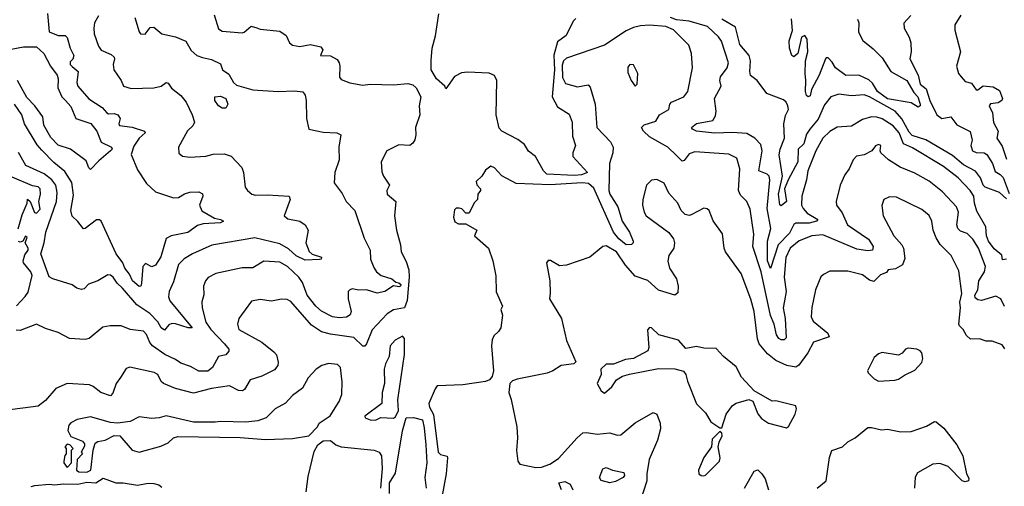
# Model space of a CAD drawing. Extents: x 1552294 to 1694791, y 811929 to 917222.
# Tile 326 of 643: x 1620262 to 1625722, y 877395 to 879983. Entities that reach past the tile are written whole.
import ezdxf

# ---------------------------------------------------------------- set-up
doc = ezdxf.new("R2010")
doc.units = 0

msp = doc.modelspace()

# ---------------------------------------------------------------- linework, layer by layer
at = {"layer": '0CON10XD'}
for points in [[(1621339.8, 880009.8), (1621365, 879932.2), (1621385, 879919.1), (1621495, 879910), (1621507, 879913), (1621545, 879947.7), (1621577.8, 879937.8), (1621595, 879930.9), (1621705, 879919.2), (1621740, 879895), (1621758.2, 879855), (1621775, 879842.3), (1621815, 879834.7), (1621875, 879846), (1621932.5, 879832.5), (1621943.8, 879815), (1621930, 879785), (1621985, 879782), (1622021.5, 879761.5), (1622033.8, 879743.8), (1622037.5, 879725), (1622035, 879663.3), (1622045, 879652), (1622092.7, 879632.7), (1622165, 879619.4), (1622205, 879625.5), (1622335, 879621.3), (1622415, 879628.5), (1622441.8, 879621.8), (1622460.6, 879605), (1622485.5, 879555), (1622477.3, 879505), (1622481.1, 879455), (1622456.5, 879385), (1622459.5, 879345), (1622453.6, 879316.4), (1622442.1, 879297.9), (1622425, 879285.8), (1622365, 879288.9), (1622297.5, 879255), (1622265.7, 879194.3), (1622269.2, 879139.2), (1622278.8, 879115), (1622313.3, 879065), (1622297.1, 879035), (1622299.4, 879015), (1622347.1, 878975), (1622339.5, 878895), (1622350.8, 878815), (1622372.9, 878735), (1622377.5, 878695), (1622405, 878642.5), (1622419.2, 878595), (1622421.2, 878555), (1622410, 878425), (1622395.5, 878384.5), (1622335, 878374.6), (1622299, 878351), (1622216.8, 878263.2), (1622184.7, 878185.3), (1622175, 878173.3), (1622165, 878171.8), (1622115, 878220.2), (1621985, 878238.3), (1621935, 878251.6), (1621879.7, 878289.7), (1621765, 878420.5), (1621745, 878430.9), (1621713.4, 878433.4), (1621657.6, 878422.4), (1621595, 878432.1), (1621547.8, 878422.2), (1621477.1, 878325), (1621470.5, 878295), (1621478, 878265), (1621603.8, 878193.8), (1621670.9, 878140.9), (1621685.6, 878125), (1621694.5, 878084.5), (1621693.5, 878065), (1621675, 878042.1), (1621605, 878005.4), (1621539.2, 877985), (1621507.6, 877932.4), (1621497.5, 877925), (1621475, 877927.5), (1621425, 877952.5), (1621325, 877937.7), (1621225, 877911.8), (1621125, 877937.9), (1621059.2, 877965), (1621046.5, 877976.5), (1621027.5, 878015), (1621007.3, 878027.3), (1620873.1, 878056.9), (1620851.4, 878048.6), (1620820.8, 877999.2), (1620797.7, 877965), (1620778.8, 877911.2), (1620765, 877897.8), (1620711.9, 877915), (1620669.3, 877949.3), (1620648.5, 877958.5), (1620525, 877966.4), (1620461.5, 877938.5), (1620405, 877870.3), (1620365, 877839.7), (1620180, 877815)], [(1620416.4, 880016.4), (1620425.6, 879915.6), (1620475, 879894.4), (1620514.4, 879894.4), (1620525, 879883.8), (1620542.2, 879825), (1620561.2, 879785), (1620556.1, 879763.9), (1620541.2, 879748.8), (1620542.5, 879735), (1620552.8, 879722.8), (1620585.3, 879695.3), (1620579, 879635), (1620584.6, 879614.6), (1620645, 879544.6), (1620720, 879495), (1620745.4, 879465.4), (1620755, 879460.6), (1620785, 879463.2), (1620806.9, 879455), (1620819.7, 879435), (1620811.8, 879405), (1620816.2, 879396.2), (1620885, 879385.9), (1620954.2, 879365), (1620958.1, 879355), (1620924.2, 879325.8), (1620895, 879280.8), (1620880.4, 879235), (1620915, 879150.5), (1620964.8, 879074.8), (1621015, 879028.6), (1621115, 878994.1), (1621143.2, 878996.8), (1621175, 879017.1), (1621205, 879026.5), (1621255, 879027.8), (1621275, 879018), (1621277.3, 879005), (1621258.9, 878955), (1621272.4, 878922.4), (1621341.5, 878881.5), (1621376.2, 878875), (1621392, 878865), (1621375, 878856), (1621279.1, 878850.9), (1621248.7, 878841.3), (1621195, 878803.4), (1621102.5, 878785), (1621075, 878770), (1621045, 878666.9), (1621015, 878621.4), (1620995, 878612.9), (1620959.3, 878630.7), (1620945, 878613.8), (1620937.9, 878522.1), (1620934.1, 878505.9), (1620925, 878503.8), (1620888.3, 878535), (1620871.7, 878571.7), (1620845.2, 878605), (1620833.5, 878635), (1620796, 878685), (1620712.8, 878865), (1620705, 878872.4), (1620687.1, 878872.9), (1620625, 878824), (1620615, 878822.5), (1620585, 878863.1), (1620553.2, 878893.2), (1620545.8, 878925), (1620560.5, 879010.5), (1620550.2, 879080.2), (1620511.5, 879141.5), (1620451.2, 879191.2), (1620385, 879258.9), (1620359.3, 879289.3), (1620289.3, 879405), (1620273.8, 879455), (1620232.9, 879515)], [(1620699.4, 880005), (1620676.1, 879965), (1620672.3, 879935), (1620675.5, 879905), (1620698.8, 879835), (1620714.4, 879814.4), (1620769.3, 879789.3), (1620785.7, 879775), (1620788.5, 879765), (1620779.6, 879735), (1620783.3, 879705), (1620823.8, 879645), (1620837.1, 879615), (1620880.9, 879600.9), (1621005.7, 879604.3), (1621046.6, 879613.4), (1621075, 879634), (1621085, 879630.8), (1621103.6, 879603.6), (1621155, 879562), (1621185.5, 879525.5), (1621219.2, 879455), (1621230.8, 879415), (1621221.4, 879395), (1621192.7, 879367.3), (1621142.9, 879275), (1621145, 879242.5), (1621165, 879226.7), (1621205, 879220), (1621295, 879226.5), (1621335, 879236.5), (1621395, 879238.1), (1621435, 879225.7), (1621493, 879163), (1621502.2, 879135), (1621512.9, 879055), (1621525.8, 879035), (1621550, 879015), (1621569.1, 879009.1), (1621635, 879012.3), (1621756, 879005), (1621762.5, 878985), (1621729.2, 878895), (1621748.3, 878878.3), (1621815, 878865.8), (1621845, 878846), (1621862, 878815), (1621854.1, 878774.1), (1621849.4, 878745), (1621867.6, 878697.6), (1621882.9, 878682.9), (1621935.6, 878665.6), (1621933.3, 878655), (1621925, 878652.2), (1621845, 878649.7), (1621795, 878672.6), (1621752.8, 878712.8), (1621705, 878739.1), (1621565, 878774), (1621326.8, 878733.2), (1621220.6, 878685), (1621173.2, 878656.8), (1621142, 878625), (1621115, 878529.2), (1621090.7, 878475), (1621086.4, 878446.4), (1621095, 878424.5), (1621218.1, 878275), (1621196.7, 878275), (1621125, 878296.8), (1621105, 878297.5), (1621089.3, 878290.7), (1621065, 878261.1), (1621047.1, 878275), (1621027.3, 878307.3), (1620984, 878354), (1620911, 878401), (1620832.9, 878495), (1620802.2, 878522.2), (1620780.9, 878555), (1620765, 878566.7), (1620751.1, 878568.9), (1620695.4, 878534.6), (1620643.7, 878516.3), (1620618.7, 878491.3), (1620605, 878486.4), (1620579.2, 878495), (1620552.9, 878512.9), (1620445, 878545.4), (1620425, 878556.5), (1620379.2, 878685), (1620398.1, 878745), (1620406.6, 878805), (1620465.9, 878975), (1620470.3, 879025), (1620461.9, 879065), (1620439.3, 879095), (1620397.6, 879127.6), (1620296.7, 879175), (1620255, 879245.6)], [(1623345, 879988.7), (1623330.7, 879975), (1623291.4, 879895), (1623245, 879859.2), (1623224.6, 879785.4), (1623228.4, 879705), (1623215.3, 879555), (1623245, 879498.7), (1623308.1, 879458.1), (1623324.7, 879415.3), (1623327.5, 879337.5), (1623344.3, 879285), (1623329.4, 879245), (1623329.4, 879225), (1623410, 879135), (1623377.1, 879122.9), (1623338.1, 879118.1), (1623185, 879127.1), (1623166, 879145), (1623122.5, 879225), (1623084.2, 879254.2), (1623060.5, 879290.5), (1623025, 879318.2), (1622935, 879365.5), (1622921.6, 879381.6), (1622904.8, 879455), (1622908.3, 879645), (1622895, 879673.2), (1622865, 879686), (1622745, 879692.2), (1622711.5, 879688.5), (1622672.5, 879667.5), (1622625, 879600), (1622620, 879615), (1622573.9, 879653.9), (1622544.1, 879704.1), (1622543.8, 879756.2), (1622549.6, 879825), (1622567.4, 879892.6), (1622585.6, 880015)], [(1625204.4, 880005.6), (1625165, 879963.3), (1625166.1, 879935), (1625194.5, 879885), (1625204, 879855), (1625206, 879805), (1625197.5, 879765), (1625244.3, 879675), (1625255, 879625.5), (1625288.6, 879598.6), (1625308.2, 879535), (1625347.9, 879455), (1625375, 879435.4), (1625425, 879444.3), (1625459.1, 879399.1), (1625532.1, 879362.1), (1625543.4, 879315), (1625536.9, 879285), (1625545, 879255.6), (1625565, 879245.6), (1625610, 879245), (1625624.7, 879235), (1625655.8, 879185), (1625671.2, 879141.2), (1625699.7, 879125), (1625715, 879107.8), (1625748.1, 879018.1)], [(1625481.5, 880008.5), (1625447.5, 879955), (1625447.5, 879925), (1625479.4, 879805), (1625456, 879725), (1625468.6, 879685), (1625481.9, 879665), (1625505, 879639.2), (1625540, 879630), (1625565, 879593.3), (1625575, 879593.3), (1625604, 879616), (1625660.9, 879610.9), (1625695, 879589.2), (1625711.4, 879545), (1625708, 879535), (1625688.3, 879521.7), (1625645, 879516.2), (1625637.5, 879505), (1625656.4, 879466.4), (1625662.7, 879412.7), (1625687.1, 879365), (1625681.2, 879325), (1625710.9, 879280.9), (1625735, 879208.6)], [(1620901.1, 879995), (1620924, 879915), (1620932.2, 879905), (1620957.3, 879902.7), (1620985, 879940), (1621005, 879940.8), (1621050, 879905), (1621125, 879887.1), (1621183.6, 879863.6), (1621212.1, 879812.1), (1621244, 879784), (1621275, 879773.4), (1621325, 879762.5), (1621375, 879738.8), (1621386.2, 879705), (1621421.4, 879681.4), (1621447.5, 879635), (1621465, 879620.5), (1621555, 879594.7), (1621695, 879584.5), (1621785, 879588.6), (1621832.3, 879582.3), (1621844.8, 879565), (1621850.2, 879535), (1621852, 879435), (1621865, 879375.7), (1621945, 879358.2), (1622020, 879355), (1622043.3, 879345), (1622032.5, 879275), (1622032.9, 879205), (1622008.9, 879135), (1622005, 879077.5), (1622049.5, 879019.5), (1622072.9, 878975), (1622120.5, 878925), (1622171.5, 878771.5), (1622205.6, 878705), (1622206.7, 878655), (1622225, 878608), (1622240.6, 878585), (1622267.1, 878565), (1622325.8, 878545.8), (1622348.1, 878528.1), (1622365, 878523.4), (1622374.6, 878515), (1622373.6, 878505), (1622365, 878500.9), (1622335, 878506.2), (1622286.5, 878475), (1622245, 878466.6), (1622185, 878484.1), (1622142.1, 878482.1), (1622105, 878490), (1622092.5, 878485), (1622084, 878475), (1622083.3, 878435), (1622099.6, 878365), (1622094.6, 878345.4), (1622075, 878333.3), (1622035, 878329.4), (1621995.7, 878334.3), (1621936.1, 878366.1), (1621903.3, 878395), (1621856.9, 878455), (1621830.2, 878525), (1621810.3, 878555), (1621746.9, 878615), (1621705, 878638.4), (1621615, 878642.9), (1621555, 878607.1), (1621495, 878606.7), (1621350, 878575), (1621307, 878553), (1621292, 878535), (1621281.2, 878505), (1621282.1, 878457.9), (1621272.1, 878417.9), (1621273.2, 878385), (1621294.2, 878305), (1621321.4, 878265), (1621397.8, 878185), (1621421.3, 878155), (1621422.5, 878145), (1621405, 878123.8), (1621363.8, 878115), (1621330.6, 878055), (1621305, 878034.7), (1621255, 878034.1), (1621209, 878059), (1621155, 878077.9), (1621125, 878099.1), (1621066.3, 878126.3), (1620998.2, 878175), (1620983.1, 878193.1), (1620965, 878236.9), (1620948.1, 878255), (1620875.3, 878265.3), (1620825, 878285.6), (1620764.3, 878285.7), (1620722.7, 878277.3), (1620647.8, 878215), (1620625, 878209.2), (1620538.8, 878215), (1620475, 878248.2), (1620405, 878270), (1620355, 878294), (1620265, 878258.9), (1620241.5, 878261.5)], [(1625723.3, 878393.3), (1625702.9, 878435), (1625675, 878449.5), (1625594.6, 878425.4), (1625575, 878428.7), (1625560.6, 878440.6), (1625558.8, 878455), (1625574.5, 878485), (1625581.2, 878535), (1625611.6, 878585), (1625617.5, 878615), (1625579.2, 878715), (1625546.5, 878766.5), (1625516.6, 878796.6), (1625479.9, 878809.9), (1625464, 878825), (1625458, 878845), (1625467.8, 878915), (1625456.7, 878945), (1625378.7, 879028.7), (1625305, 879086.7), (1625225, 879131.8), (1625145, 879165.4), (1625079.2, 879205), (1625038, 879245), (1625033.3, 879255), (1625036.7, 879285), (1625025, 879290), (1625007, 879283), (1624987.5, 879255), (1624945, 879234.3), (1624903.2, 879226.8), (1624884.2, 879205), (1624862.2, 879155), (1624836.9, 879123.1), (1624811.8, 879065), (1624788.9, 878975), (1624791.1, 878955), (1624822.5, 878912.5), (1624851.8, 878845), (1624969.1, 878765), (1624994.2, 878725), (1624991.2, 878705), (1624965, 878700.7), (1624905, 878711.1), (1624715, 878789.3), (1624655, 878783.8), (1624585, 878756), (1624534.2, 878715), (1624510.2, 878665), (1624501.1, 878555), (1624512.6, 878475), (1624503.1, 878423.1), (1624495.3, 878385), (1624507.3, 878325), (1624512.2, 878217.8), (1624501.8, 878208.2), (1624485, 878208.2), (1624472, 878215), (1624458, 878235), (1624445.1, 878295.1), (1624425, 878342.5), (1624374.4, 878585), (1624327.4, 878725), (1624333.6, 878793.6), (1624312.1, 878932.1), (1624294.6, 878974.6), (1624259.1, 879009.1), (1624248.5, 879035), (1624255.8, 879155.8), (1624238.2, 879215), (1624195, 879236.8), (1624005, 879250.5), (1623975, 879239.6), (1623947.2, 879202.8), (1623935, 879198.9), (1623905, 879229.6), (1623856.7, 879275), (1623753.9, 879333.9), (1623720.5, 879365), (1623710.5, 879385), (1623725, 879399.2), (1623789.9, 879420.1), (1623810, 879455), (1623860.8, 879485), (1623867.1, 879515), (1623875.7, 879525), (1623945.7, 879554.3), (1623967.6, 879585), (1623993.3, 879715), (1623987.5, 879795), (1623971.8, 879841.8), (1623886.6, 879926.6), (1623844.1, 879944.1), (1623755, 879951.6), (1623705, 879948.6), (1623665, 879938.9), (1623625, 879920.4), (1623505, 879840.9), (1623295, 879770.2), (1623276.6, 879755), (1623270.1, 879729.9), (1623272, 879662), (1623288.7, 879628.7), (1623355, 879610.4), (1623415, 879621.1), (1623425, 879608.8), (1623453.8, 879513.8), (1623461.8, 879385), (1623538.6, 879305), (1623552.1, 879275), (1623550.4, 879245), (1623532.1, 879185), (1623529, 879035), (1623535.3, 879015), (1623578.6, 878945), (1623602.6, 878865), (1623642.9, 878805), (1623664.4, 878755), (1623664.2, 878745), (1623654.5, 878735.5), (1623625, 878733.6), (1623585, 878767.4), (1623554.1, 878805), (1623445, 879047.8), (1623416.2, 879075), (1623381.1, 879078.9), (1623203.4, 879066.6), (1623015, 879073.6), (1622935, 879117.3), (1622895, 879162), (1622875, 879170), (1622845, 879148.8), (1622824.4, 879115.6), (1622792.5, 879085), (1622796.7, 879066.7), (1622817.5, 879045), (1622817.5, 879035), (1622802.5, 879015), (1622800, 878985), (1622783, 878967), (1622755, 878910), (1622735, 878910), (1622713.8, 878933.8), (1622698.3, 878938.3), (1622682.9, 878937.1), (1622672.5, 878927.5), (1622667, 878887), (1622675, 878861.2), (1622695, 878850), (1622735, 878850), (1622796.4, 878816.4), (1622783.3, 878785), (1622861.2, 878715), (1622885.6, 878645.6), (1622902.8, 878562.8), (1622904.2, 878474.3), (1622940, 878395), (1622930, 878375), (1622939.5, 878345), (1622929.3, 878275), (1622916.9, 878253.1), (1622890.7, 878229.3), (1622881.7, 878208.3), (1622877.6, 878175), (1622890, 878035), (1622881.1, 878005), (1622866.7, 877985), (1622845, 877976.2), (1622718.9, 877958.9), (1622577.8, 877952.2), (1622565, 877935.5), (1622531.5, 877855), (1622535.1, 877835), (1622557, 877793), (1622583.2, 877585), (1622595, 877570.9), (1622631.7, 877561.7), (1622633.6, 877553.6), (1622627.6, 877465), (1622604.4, 877345)], [(1625212.1, 879272.1), (1625163.8, 879295), (1625139.4, 879355), (1625105, 879394.8), (1625045, 879432.9), (1625015, 879442.8), (1624985, 879443.3), (1624935, 879428.9), (1624875, 879392.5), (1624795, 879387.7), (1624755, 879363.2), (1624715, 879326.5), (1624675.9, 879255), (1624631.8, 879145), (1624625.5, 879095), (1624600, 879005), (1624598, 878955), (1624606.8, 878935), (1624629.4, 878909.4), (1624688, 878875), (1624680, 878865), (1624640, 878855), (1624565.4, 878854.6), (1624555, 878847.5), (1624531.6, 878798.4), (1624467.6, 878735), (1624426.2, 878603.8), (1624408.2, 878645), (1624408.4, 878718.4), (1624409.5, 878755), (1624428.1, 878825), (1624406, 878935), (1624421.4, 879095), (1624417.1, 879115), (1624406.9, 879126.9), (1624360.4, 879145), (1624379.8, 879255), (1624371, 879291), (1624338.2, 879325), (1624295, 879352.1), (1624215, 879357.1), (1624115, 879353), (1624015.2, 879365.2), (1623992.9, 879375), (1623988.1, 879385), (1624015, 879407.3), (1624105, 879423.8), (1624121.3, 879448.7), (1624124.6, 879475), (1624114.4, 879545), (1624151.1, 879615), (1624144.4, 879645), (1624148.5, 879665), (1624185.1, 879714.9), (1624193.4, 879743.4), (1624153.6, 879863.6), (1624137.7, 879887.7), (1624075.9, 879945), (1623975, 879973.9), (1623905, 879981.9), (1623870, 879995)], [(1625735, 878988.8), (1625695, 879024), (1625616.4, 879055), (1625605, 879065.5), (1625590, 879105), (1625562.8, 879142.8), (1625495, 879178.1), (1625435, 879229.1), (1625286.4, 879316.4), (1625211.5, 879341.5), (1625195, 879359.4), (1625153.4, 879433.4), (1625116.7, 879475), (1624975, 879555.6), (1624945, 879566.5), (1624875, 879560.9), (1624805, 879568.9), (1624759.4, 879555), (1624725, 879511.5), (1624689.1, 879430.9), (1624643.3, 879375), (1624625, 879347.9), (1624610.6, 879295), (1624579.7, 879265), (1624576.5, 879195), (1624522.5, 879095), (1624503.1, 879045), (1624513.5, 878975), (1624485, 878950.8), (1624476.8, 878956.8), (1624469.7, 879015), (1624492.1, 879115), (1624474.1, 879234.1), (1624479.2, 879265), (1624503.7, 879325), (1624500, 879405), (1624509.3, 879450.7), (1624524.4, 879485), (1624522.2, 879505), (1624512.5, 879525), (1624497.8, 879537.8), (1624405, 879573.3), (1624350.8, 879645), (1624315, 879672.5), (1624310.8, 879695), (1624315.4, 879755.4), (1624306.9, 879785), (1624255, 879845.6), (1624230.5, 879940.5), (1624177.1, 879972.9), (1624155.6, 879985)], [(1624907.5, 879985), (1624915.5, 879965), (1624913.6, 879913.6), (1624938, 879868), (1624995, 879822), (1625045, 879770.6), (1625092.9, 879695), (1625182.2, 879645), (1625219.8, 879579.8), (1625242.5, 879555), (1625254.7, 879515), (1625254.5, 879505), (1625245, 879497.1), (1625205, 879521.1), (1625075, 879543.4), (1625018.3, 879585), (1624990.4, 879630.4), (1624970.1, 879650.1), (1624915, 879676), (1624842.5, 879672.5), (1624785.6, 879715.6), (1624766.9, 879746.9), (1624745, 879770.9), (1624735, 879771.9), (1624729.5, 879765), (1624694.7, 879675), (1624653.1, 879595), (1624645, 879560.8), (1624635, 879555.6), (1624625, 879562.9), (1624619.3, 879585), (1624622.2, 879645), (1624617.4, 879685), (1624620.2, 879755), (1624632.2, 879805), (1624628.9, 879875), (1624615, 879895.5), (1624596.7, 879885), (1624577.1, 879795), (1624555, 879777.5), (1624544.1, 879784.1), (1624530, 879825), (1624528.6, 879865), (1624547.6, 879922.4), (1624541.7, 879988.3)], [(1620115, 879801), (1620282.7, 879832.7), (1620355, 879831.7), (1620396.4, 879795), (1620432.7, 879725), (1620468.9, 879675), (1620475.9, 879654.1), (1620474, 879604), (1620496.4, 879555), (1620515, 879535.3), (1620545, 879500.6), (1620573.9, 879435), (1620656.8, 879406.8), (1620690, 879365), (1620714.4, 879304.4), (1620771.2, 879275), (1620773.8, 879265), (1620764.6, 879255), (1620699.9, 879200.1), (1620655, 879152.5)], [(1623675, 879613.8), (1623685.5, 879625), (1623690, 879685), (1623665, 879732), (1623645.9, 879734.1), (1623635, 879720), (1623635, 879690), (1623652, 879645), (1623675, 879613.8)], [(1620655, 879152.5), (1620645, 879160.8), (1620630.9, 879200.9), (1620543.8, 879265), (1620475, 879286.4), (1620435, 879329.2), (1620395, 879398.1), (1620389.6, 879445), (1620345.5, 879505), (1620301, 879551), (1620250, 879645)], [(1621385, 879492.3), (1621364.6, 879504.6), (1621343.5, 879535), (1621344.8, 879555.2), (1621375, 879558.3), (1621405.7, 879545), (1621415.5, 879515), (1621405, 879492.7), (1621385, 879492.3)], [(1625735, 878655.4), (1625711.4, 878651.4), (1625707.8, 878677.8), (1625665, 878712.7), (1625634.2, 878755), (1625623.4, 878785), (1625619.6, 878835), (1625570.2, 878920.2), (1625556.5, 878965), (1625552.2, 879005), (1625533.5, 879035), (1625465.3, 879105), (1625385, 879168.1), (1625212.1, 879272.1)], [(1620253.2, 878823.2), (1620275, 878900), (1620304, 878965), (1620305, 878987.5), (1620320, 878975), (1620343.6, 878913.6), (1620355, 878910), (1620375, 878932.5), (1620368.1, 878975), (1620376.4, 879015), (1620375.3, 879045), (1620365, 879055.5), (1620332.4, 879062.4), (1620219.3, 879109.3)], [(1625725, 878158), (1625710.2, 878180.2), (1625655, 878200), (1625621.1, 878201.1), (1625585, 878212.5), (1625535, 878212), (1625512.1, 878232.1), (1625494.2, 878265), (1625473.8, 878285), (1625469.2, 878295), (1625478.5, 878385), (1625476.1, 878416.1), (1625485.5, 878465), (1625469.4, 878589.4), (1625427.5, 878675), (1625366.9, 878736.9), (1625343.9, 878773.9), (1625326.8, 878815), (1625320, 878865), (1625305, 878896.9), (1625265, 878929.5), (1625125, 878999.4), (1625085, 879000.8), (1625054.5, 878985.5), (1625042.7, 878952.7), (1625050.6, 878895), (1625109.5, 878785), (1625154.5, 878735), (1625163.8, 878715), (1625171.2, 878658.8), (1625156.7, 878623.3), (1625117.8, 878602.2), (1625077.5, 878595), (1625069.3, 878580.7), (1625035, 878567.5), (1624998.6, 878531.4), (1624975, 878538.1), (1624935, 878568.9), (1624855, 878587.5), (1624755, 878587.5), (1624719.5, 878570.5), (1624705, 878556.7), (1624674.5, 878485.5), (1624653.7, 878386.3), (1624651.5, 878335), (1624662, 878312), (1624744, 878245), (1624751.2, 878225), (1624663.3, 878195), (1624632.5, 878135), (1624582.1, 878067.9), (1624565, 878055.3), (1624515.2, 878065.2), (1624455, 878092.7), (1624409.5, 878129.5), (1624363.1, 878185), (1624352.5, 878212.5), (1624334.7, 878365), (1624316.2, 878433.8), (1624263.6, 878575), (1624175.4, 878695), (1624168.2, 878715), (1624160, 878795), (1624107.4, 878867.4), (1624085.5, 878925.5), (1624074.3, 878934.3), (1624055, 878936.9), (1623985, 878900), (1623975, 878896.9), (1623953, 878903), (1623930.8, 878925), (1623910.8, 878965), (1623861.2, 879021.2), (1623835, 879075.8), (1623795, 879095.8), (1623765, 879092), (1623738, 879065), (1623716.9, 878985), (1623715.6, 878955), (1623724.4, 878915), (1623735.8, 878895), (1623862.4, 878802.4), (1623887.2, 878767.2), (1623892.3, 878745), (1623889.6, 878715), (1623862.3, 878675), (1623856.1, 878643.9), (1623864.7, 878605), (1623904.7, 878545), (1623914.3, 878504.3), (1623911.5, 878468.5), (1623895, 878455.6), (1623805, 878483.3), (1623745, 878536.9), (1623675, 878559.7), (1623621.8, 878621.8), (1623572.3, 878695), (1623515, 878729.4), (1623495, 878725.3), (1623423.4, 878666.6), (1623295, 878621.3), (1623255, 878617.1), (1623205, 878647.5), (1623191.7, 878648.3), (1623183.3, 878635), (1623200.9, 878535), (1623204.4, 878465.6), (1623199.2, 878435), (1623266.6, 878325), (1623293.6, 878203.6), (1623345.3, 878085), (1623335, 878074.7), (1623264, 878066), (1623219.2, 878035), (1623187.2, 878022.8), (1623021.4, 877988.6), (1622995, 877980), (1622980, 877965), (1622973.6, 877916.4), (1622987.5, 877877.5), (1623018.5, 877725), (1623023.1, 877665), (1623016.3, 877593.7), (1623024.8, 877535), (1623035, 877518.8), (1623125, 877500), (1623155, 877502), (1623202.2, 877517.8), (1623250, 877550), (1623352.5, 877665), (1623385, 877691.2), (1623405, 877694.6), (1623465, 877684.6), (1623535, 877692.2), (1623575, 877678.9), (1623595, 877680.5), (1623675, 877747.3), (1623775, 877804.2), (1623795.4, 877795.4), (1623813.1, 877745), (1623814.5, 877715), (1623798.2, 877651.8), (1623752.1, 877545), (1623739.5, 877465), (1623740, 877425), (1623700.3, 877305)], [(1620243.7, 878396.3), (1620293, 878447), (1620308.1, 878471.9), (1620331.7, 878565), (1620324.2, 878584.2), (1620282.5, 878635), (1620280.8, 878645), (1620290.9, 878679.1), (1620308.6, 878705), (1620309.2, 878715), (1620292.5, 878745), (1620302.5, 878775), (1620295, 878782.5), (1620280, 878755), (1620265, 878748.8), (1620255, 878753.3)], [(1624515, 877720), (1624525, 877727.5), (1624562, 877795), (1624570, 877825), (1624565, 877842.5), (1624455, 877868.8), (1624435, 877866.7), (1624334, 877924), (1624265, 878001.2), (1624235, 878057.5), (1624164.5, 878114.5), (1624125, 878160), (1624055, 878161.2), (1624015, 878170), (1623955, 878160), (1623915, 878205.8), (1623805.7, 878235.7), (1623765, 878273.3), (1623754.3, 878275.7), (1623743, 878263), (1623750, 878165), (1623745, 878147.5), (1623666.4, 878103.6), (1623620.9, 878099.1), (1623555, 878072.9), (1623515, 878073.3), (1623483.8, 878045), (1623486.7, 878015), (1623464, 877965), (1623486.2, 877925), (1623505, 877912), (1623545, 877947.5), (1623571.2, 877985), (1623604.5, 878005.5), (1623643.6, 878016.4), (1623805, 878048.5), (1623895, 878046.5), (1623943.8, 878033.8), (1623956.2, 878016.2), (1623965, 877977.5), (1624015, 877852), (1624065, 877802), (1624095, 877753.3), (1624145, 877720), (1624155, 877720), (1624180, 877795), (1624215, 877843.8), (1624234.2, 877855.8), (1624305, 877877.5), (1624327, 877867), (1624355, 877797.5), (1624375, 877771.2), (1624415, 877746.2), (1624515, 877720)], [(1622235, 877762.5), (1622265, 877776.2), (1622335, 877772.8), (1622345, 877780.3), (1622362.6, 877815), (1622358, 877875), (1622395.8, 878125.8), (1622396.5, 878215), (1622385, 878228.1), (1622344.2, 878205), (1622315.5, 878174.5), (1622310.6, 878115), (1622290.4, 878075), (1622282.9, 878045), (1622284.4, 877965), (1622271.5, 877915), (1622269.4, 877855), (1622176.7, 877785), (1622177.5, 877775), (1622205, 877764), (1622235, 877762.5)], [(1625025, 877978.9), (1625115, 877984.6), (1625135, 877989.4), (1625167.6, 878012.4), (1625225, 878039.2), (1625265, 878081.2), (1625270, 878105), (1625264.3, 878135), (1625256, 878146), (1625236.7, 878155), (1625188.5, 878161.5), (1625173.6, 878156.4), (1625155, 878133.3), (1625135, 878123.3), (1625045, 878137.5), (1625025, 878130), (1625000.5, 878109.5), (1624962.5, 878035), (1624967.5, 878025), (1625000.9, 877990.9), (1625025, 877978.9)], [(1620635, 877474.5), (1620655.5, 877485), (1620670, 877595), (1620681.2, 877635), (1620695, 877644.2), (1620735, 877650.5), (1620785, 877676.7), (1620816.7, 877675), (1620885, 877596.7), (1620925, 877584.3), (1621045, 877617.1), (1621085, 877635.6), (1621115.5, 877664.5), (1621138.2, 877671.8), (1621485, 877666.9), (1621625, 877655.7), (1621775, 877661.2), (1621865, 877675.7), (1621912.5, 877725), (1621922.5, 877745), (1621983.4, 877786.6), (1622033.1, 877865), (1622047.5, 877905), (1622049.5, 877975), (1622040, 878055), (1622025, 878070), (1621974.4, 878075.6), (1621936.7, 878065), (1621905.8, 878044.2), (1621862.4, 877997.6), (1621830.2, 877939.8), (1621775, 877898.1), (1621735, 877857.1), (1621678.8, 877825), (1621628, 877775), (1621582.2, 877757.8), (1621515, 877751.1), (1621375, 877755.5), (1621345, 877750.4), (1621225, 877751.1), (1621075, 877786.9), (1621035, 877774.4), (1620995, 877771.4), (1620925, 877780.8), (1620875, 877754.4), (1620805, 877745.4), (1620765, 877749.5), (1620655, 877780), (1620580, 877765), (1620545, 877747.5), (1620533.6, 877733.6), (1620528, 877705), (1620545, 877672.5), (1620610, 877645), (1620621.7, 877631.7), (1620621.7, 877618.3), (1620602.5, 877585), (1620610, 877575), (1620580, 877545), (1620577.5, 877485), (1620590, 877475), (1620635, 877474.5)], [(1622313.3, 877355), (1622312.3, 877415), (1622345, 877468.6), (1622385, 877703.8), (1622405, 877776), (1622445, 877776.2), (1622495, 877763.3), (1622505, 877720), (1622513.2, 877625), (1622519.3, 877525), (1622508.8, 877445), (1622515.1, 877385)], [(1624684.2, 877385), (1624734.4, 877425.6), (1624751.9, 877555), (1624765.9, 877594.1), (1624825.5, 877614.5), (1624855, 877642.5), (1624895, 877663.8), (1624965, 877720.8), (1624985, 877722.2), (1625041.2, 877708.8), (1625075, 877712), (1625147.7, 877697.7), (1625205, 877699.2), (1625291.1, 877728.9), (1625335, 877754), (1625345, 877753.8), (1625387.4, 877717.4), (1625458.6, 877625), (1625491.9, 877565), (1625512, 877465), (1625525, 877440), (1625523.3, 877425), (1625505, 877420), (1625488.8, 877425), (1625411.5, 877505), (1625365, 877521.8), (1625325, 877518.7), (1625240.1, 877469.9), (1625227, 877447), (1625224.4, 877385)], [(1624055, 877453.3), (1624065, 877456.7), (1624143.3, 877535), (1624146.1, 877553.9), (1624136, 877615), (1624140, 877640), (1624156.7, 877675), (1624155, 877690), (1624145, 877700), (1624102.3, 877657.7), (1624097.5, 877615), (1624056.2, 877555), (1624026.7, 877485), (1624027.5, 877465), (1624040, 877455), (1624055, 877453.3)], [(1620525, 877500), (1620550, 877525), (1620550, 877595), (1620557.5, 877605), (1620540, 877625), (1620525, 877630), (1620512.5, 877615), (1620520, 877605), (1620520, 877575), (1620513, 877567), (1620507.5, 877535), (1620507.5, 877525), (1620525, 877500)], [(1621851.2, 877365), (1621861, 877449), (1621895, 877588.2), (1621914.8, 877625), (1621945, 877648.3), (1621985, 877649.2), (1622014.3, 877625), (1622045, 877613.9), (1622227.5, 877595), (1622255.6, 877585), (1622267.7, 877565), (1622272.3, 877495), (1622262, 877385)], [(1623534.8, 877415.2), (1623487.1, 877427.1), (1623477.2, 877445), (1623495, 877493.1), (1623515, 877500), (1623550, 877485), (1623611.4, 877471.4), (1623616.2, 877456.2), (1623607.7, 877445), (1623565, 877421.8), (1623534.8, 877415.2)], [(1620325, 877393.6), (1620345, 877400.4), (1620425, 877408.1), (1620455, 877402.9), (1620505, 877409.2), (1620585, 877408.1), (1620635, 877417.6), (1620685, 877413.8), (1620725, 877441.1), (1620795, 877415.2), (1620835, 877415.2), (1620915, 877402.6), (1620975, 877412.7), (1621005, 877410.5), (1621033.3, 877403.3), (1621050.8, 877390.8)], [(1624281.5, 877385), (1624335, 877480), (1624355, 877486), (1624377.5, 877465), (1624395, 877436.7), (1624413.5, 877375)], [(1623266.1, 877376.1), (1623252.5, 877415), (1623285, 877422), (1623315, 877407.5), (1623330, 877375)]]:
    msp.add_lwpolyline(points, dxfattribs=at)

doc.saveas('drawing.dxf')
